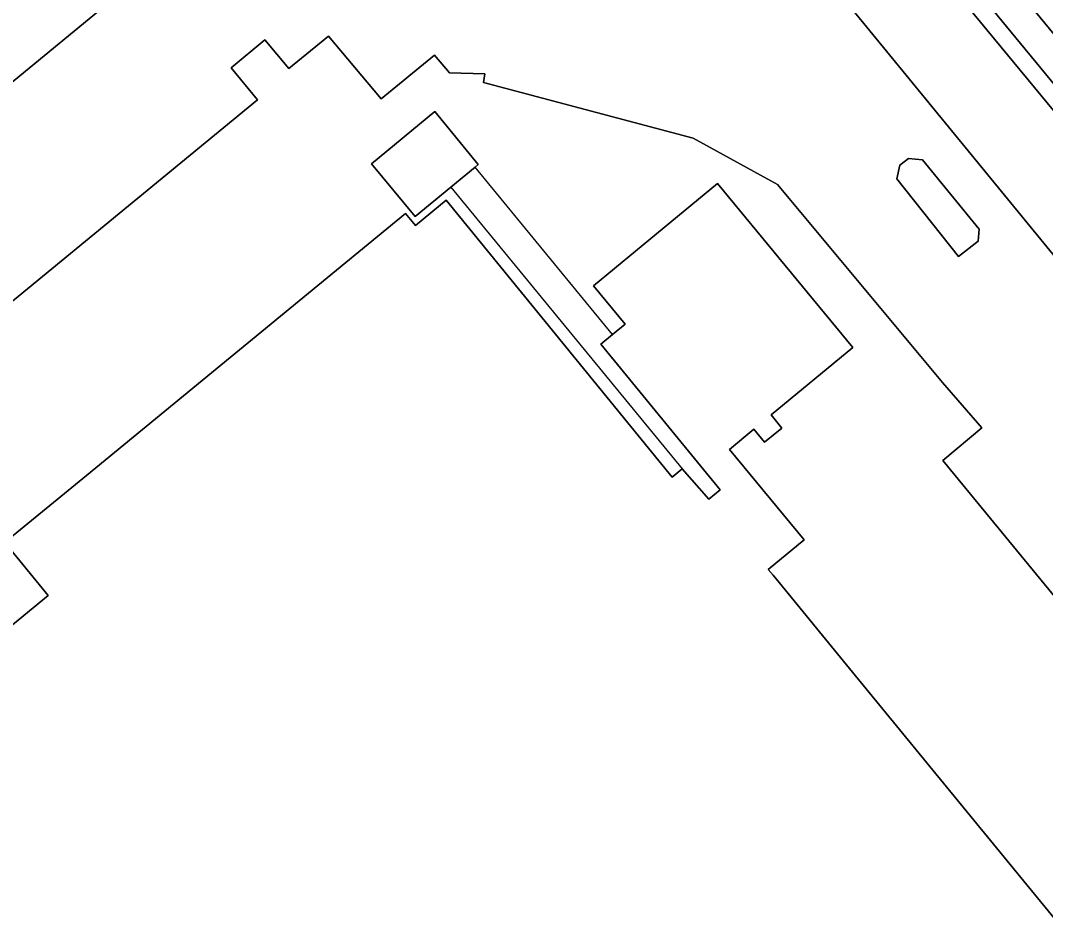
# Model space of a CAD drawing. Extents: x 156141 to 158132, y 385651 to 388333.
# Drawn here: x 157419.6 to 157518.6, y 386498.8 to 386584.7 of the extents above; entities that cross this region are included whole.
import ezdxf

# ---------------------------------------------------------------- set-up
doc = ezdxf.new("R2010")
doc.units = 0
for name, color, linetype in [('IMGEO_Berm_groen', 7, 'Continuous'), ('IMGEO_Erf', 7, 'Continuous'), ('IMGEO_Fietspad_gesloten', 7, 'Continuous'), ('IMGEO_Hek', 7, 'Continuous'), ('IMGEO_Pand', 7, 'Continuous'), ('IMGEO_Pand_overbouw', 7, 'Continuous'), ('IMGEO_Rijbaan_lokaal_gesloten', 7, 'Continuous')]:
    doc.layers.add(name, color=color, linetype=linetype)

msp = doc.modelspace()

# ---------------------------------------------------------------- linework, layer by layer
at = {"layer": 'IMGEO_Berm_groen'}
for points in [[(157473.222, 386645.157), (157470.402, 386642.955), (157508.301, 386596.933), (157569.929, 386522.174), (157570.938, 386521.364)], [(157465.491, 386642.147), (157465.111, 386641.833), (157474.038, 386631.016), (157500, 386599.556), (157504.703, 386593.86), (157563.711, 386522.427), (157569.464, 386515.756), (157571.032, 386515.967), (157505.986, 386594.955)]]:
    msp.add_lwpolyline(points, dxfattribs=at)
at = {"layer": 'IMGEO_Erf'}
for points in [[(157824.588, 386723.235), (157842.823, 386738.506), (157848.798, 386744.218), (157850.471, 386745.676), (157921.522, 386804.443), (157920.596, 386805.452), (157586.906, 386529.82), (157591.348, 386524.393), (157589.664, 386523.062), (157588.644, 386522.288), (157587.664, 386521.545), (157586.688, 386520.804), (157585.655, 386522.057), (157579.975, 386517.353), (157579.709, 386517.132), (157578.825, 386517.013), (157574.825, 386516.476), (157571.032, 386515.967), (157569.464, 386515.756), (157563.711, 386522.427), (157504.703, 386593.86), (157500, 386599.556), (157474.038, 386631.016)], [(157474.038, 386631.016), (157457.04, 386632.593), (157441.623, 386619.981), (157440.185, 386618.119), (157441.667, 386615.821), (157440.114, 386614.602), (157457.918, 386601.876), (157459.496, 386601.111), (157463.415, 386599.749), (157498.164, 386588.038), (157524.178, 386556.253), (157530.117, 386556.049), (157566.085, 386512.302), (157580.687, 386514.238), (157593.904, 386524.945), (157594.573, 386534.074), (157597.966, 386536.942), (157641.486, 386572.982), (157656.949, 386585.816), (157668.946, 386595.566), (157713.757, 386632.61), (157734.895, 386649.22), (157805.111, 386707.246)], [(157413.216, 386574.145), (157432.072, 386589.667), (157435.275, 386585.915), (157438.322, 386588.436), (157439.803, 386589.751), (157426.054, 386606.589), (157426.002, 386606.547), (157415.889, 386601.234)], [(157583.482, 386451.262), (157508.722, 386542.216), (157512.498, 386545.37), (157508.698, 386549.744), (157492.758, 386568.863), (157484.608, 386573.356), (157464.342, 386578.733), (157464.485, 386579.57), (157461.056, 386579.665), (157459.61, 386581.362), (157454.459, 386577.132), (157449.393, 386583.191), (157445.545, 386580.084), (157443.251, 386582.832), (157439.977, 386580.131), (157442.522, 386577.049), (157406.913, 386547.832)], [(157418.237, 386534.39), (157426.027, 386540.784), (157456.834, 386566.074), (157457.786, 386564.915), (157460.761, 386567.358), (157482.57, 386540.621), (157483.536, 386541.414), (157486.107, 386538.477), (157487.216, 386539.386), (157475.677, 386553.457), (157476.801, 386554.373), (157478.038, 386555.395), (157474.993, 386559.093), (157483.089, 386565.777), (157486.944, 386568.96), (157500.009, 386553.139), (157492.144, 386546.634), (157493.179, 386545.35), (157491.505, 386544.001), (157490.456, 386545.234), (157488.124, 386543.287), (157495.32, 386534.56), (157491.84, 386531.683), (157492.321, 386531.143), (157500, 386521.779), (157517.86, 386500), (157561.154, 386447.205)], [(157386.775, 386500), (157422.31, 386529.182), (157418.112, 386534.287)]]:
    msp.add_lwpolyline(points, dxfattribs=at)
msp.add_lwpolyline([(157463.834, 386570.808), (157463.539, 386570.547), (157461.209, 386568.623), (157457.75, 386565.767), (157453.551, 386570.872), (157459.652, 386575.906)], close=True, dxfattribs=at)
at = {"layer": 'IMGEO_Fietspad_gesloten'}
msp.add_lwpolyline([(157508.301, 386596.933), (157470.402, 386642.955), (157470.187, 386643.218), (157467.738, 386641.303), (157468.022, 386641.057), (157500, 386602.224), (157505.986, 386594.955), (157571.032, 386515.967), (157574.825, 386516.476), (157574.462, 386517.035), (157570.938, 386521.364), (157569.929, 386522.174)], close=True, dxfattribs=at)
at = {"layer": 'IMGEO_Hek'}
msp.add_lwpolyline([(157563.711, 386522.427), (157504.703, 386593.86)], dxfattribs=at)
at = {"layer": 'IMGEO_Pand'}
for points in [[(157463.539, 386570.547), (157463.834, 386570.808), (157459.652, 386575.906), (157453.551, 386570.872), (157457.75, 386565.767), (157461.209, 386568.623)], [(157506.748, 386571.258), (157505.391, 386571.398), (157504.569, 386570.727), (157504.273, 386569.403), (157510.224, 386561.926), (157512.135, 386563.404), (157512.226, 386564.547)]]:
    msp.add_lwpolyline(points, close=True, dxfattribs=at)
for points in [[(157517.86, 386500), (157500, 386521.779), (157492.321, 386531.143), (157491.84, 386531.683), (157495.32, 386534.56), (157488.124, 386543.287), (157490.456, 386545.234), (157491.505, 386544.001), (157493.179, 386545.35), (157492.144, 386546.634), (157500.009, 386553.139), (157486.944, 386568.96), (157483.089, 386565.777), (157474.993, 386559.093), (157478.038, 386555.395), (157476.801, 386554.373), (157475.677, 386553.457), (157487.216, 386539.386), (157486.107, 386538.477), (157483.536, 386541.414), (157482.57, 386540.621), (157460.761, 386567.358), (157457.786, 386564.915), (157456.834, 386566.074), (157426.027, 386540.784), (157418.237, 386534.39)], [(157418.112, 386534.287), (157422.31, 386529.182), (157386.775, 386500)], [(157358.736, 386359.582), (157363.137, 386363.149), (157363.41, 386362.816), (157364.613, 386361.352), (157401.708, 386316.217), (157399.014, 386314.078), (157402.175, 386309.761), (157406.294, 386313.504), (157403.813, 386316.235), (157422.908, 386331.957), (157422.106, 386332.987), (157437.192, 386345.33), (157500, 386396.898), (157522.277, 386415.189), (157526.014, 386410.621), (157564.941, 386442.469), (157561.154, 386447.205), (157517.86, 386500)]]:
    msp.add_lwpolyline(points, dxfattribs=at)
at = {"layer": 'IMGEO_Pand_overbouw'}
msp.add_lwpolyline([(157483.536, 386541.414), (157486.107, 386538.477), (157487.216, 386539.386), (157475.677, 386553.457), (157476.801, 386554.373), (157463.539, 386570.547), (157461.209, 386568.623)], close=True, dxfattribs=at)
at = {"layer": 'IMGEO_Rijbaan_lokaal_gesloten'}
for points in [[(157805.111, 386707.246), (157734.895, 386649.22), (157713.757, 386632.61), (157668.946, 386595.566), (157656.949, 386585.816), (157641.486, 386572.982), (157597.966, 386536.942), (157594.573, 386534.074), (157593.904, 386524.945), (157580.687, 386514.238), (157566.085, 386512.302), (157530.117, 386556.049), (157524.178, 386556.253), (157498.164, 386588.038), (157463.415, 386599.749), (157459.496, 386601.111), (157457.918, 386601.876), (157440.114, 386614.602), (157441.667, 386615.821), (157440.185, 386618.119)], [(157440.185, 386618.119), (157439.829, 386617.829), (157426.201, 386606.709), (157426.054, 386606.589), (157439.803, 386589.751), (157438.322, 386588.436), (157435.275, 386585.915), (157432.072, 386589.667), (157413.216, 386574.145)], [(157406.913, 386547.832), (157442.522, 386577.049), (157439.977, 386580.131), (157443.251, 386582.832), (157445.545, 386580.084), (157449.393, 386583.191), (157454.459, 386577.132), (157459.61, 386581.362), (157461.056, 386579.665), (157464.485, 386579.57), (157464.342, 386578.733), (157484.608, 386573.356), (157492.758, 386568.863), (157508.698, 386549.744), (157512.498, 386545.37), (157508.722, 386542.216), (157583.482, 386451.262)]]:
    msp.add_lwpolyline(points, dxfattribs=at)
msp.add_lwpolyline([(157506.748, 386571.258), (157512.226, 386564.547), (157512.135, 386563.404), (157510.224, 386561.926), (157504.273, 386569.403), (157504.569, 386570.727), (157505.391, 386571.398)], close=True, dxfattribs=at)

doc.saveas('drawing.dxf')
